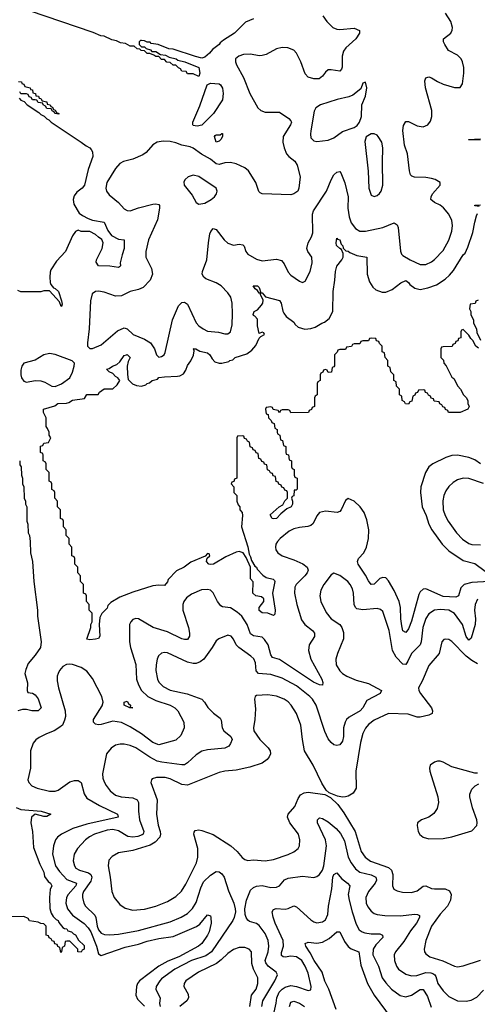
# Model space of a CAD drawing. Header units: inches. Extents: x 1834610 to 2027685, y 642842 to 774116.
# Tile 409 of 632: x 2010202 to 2013388, y 661685 to 668543. Entities that reach past the tile are written whole.
import ezdxf

# ---------------------------------------------------------------- set-up
doc = ezdxf.new("R2010")
doc.units = ezdxf.units.IN
doc.header["$MEASUREMENT"] = 0
doc.layers.add('C0616', color=7, linetype='Continuous')

msp = doc.modelspace()

# ---------------------------------------------------------------- linework, layer by layer
at = {"layer": 'C0616', "color": 5}
for points, elevation in [([(2011830.3, 668549.7), (2011774.1, 668525.9), (2011698.4, 668450), (2011620.2, 668399.8), (2011598, 668382), (2011590.3, 668370), (2011544, 668336), (2011523, 668310), (2011490, 668282.9), (2011470, 668276), (2011426.6, 668286.6), (2011270, 668337.2), (2011241.2, 668341.2), (2011166, 668370), (2011118, 668378), (2011110, 668386), (2011090, 668386), (2011070, 668395.3), (2011050, 668398), (2011042, 668398), (2011034, 668390), (2011034, 668370), (2011050, 668354), (2011070, 668354), (2011082, 668342), (2011112.7, 668332.7), (2011122, 668322), (2011150, 668322), (2011182, 668302), (2011216.9, 668296.9), (2011243.6, 668283.6), (2011291, 668271), (2011302, 668262), (2011350.8, 668250.8), (2011450, 668210.8), (2011456, 668170), (2011450, 668148), (2011410, 668166), (2011370, 668166), (2011362, 668182), (2011330, 668186), (2011322, 668202), (2011307.3, 668207.3), (2011290, 668226), (2011270, 668226), (2011250, 668246), (2011227.3, 668247.3), (2011210, 668266), (2011190, 668266), (2011170, 668286), (2011150, 668286), (2011136.4, 668296.4), (2011107.3, 668307.3), (2011088.4, 668308.4), (2011070, 668326), (2011048.4, 668328.4), (2011038, 668338), (2011020.4, 668340.4), (2010998, 668358), (2010970, 668358), (2010938, 668378), (2010903.1, 668383.1), (2010876.4, 668396.4), (2010843.1, 668403.1), (2010790, 668428), (2010766, 668430), (2010714.6, 668454.6), (2010050, 668679)], 220), ([(2012312.9, 668570), (2012341.5, 668530), (2012382, 668490), (2012410, 668478.4), (2012430, 668476.3), (2012530, 668484), (2012568.2, 668468.2), (2012568.6, 668450), (2012542.9, 668410), (2012473, 668347), (2012456.5, 668323.5), (2012447.9, 668290), (2012447.5, 668212.5), (2012442, 668198), (2012430, 668186), (2012370, 668195.3), (2012350, 668193.5), (2012330, 668178), (2012310, 668149.7), (2012287.3, 668132.7), (2012250, 668131.7), (2012210, 668142.6), (2012190, 668167), (2012158.4, 668250), (2012128.8, 668310), (2012110, 668331.6), (2012068.2, 668348.2), (2012030, 668349.1), (2011990, 668340.2), (2011918.2, 668301.8), (2011890, 668293.1), (2011870, 668292.3), (2011810, 668303.1), (2011759.6, 668300.4), (2011727.3, 668290), (2011705.5, 668270), (2011703.8, 668250), (2011711.9, 668230), (2011761.3, 668141.3), (2011803.5, 668030), (2011859, 667930), (2011881.3, 667910), (2011910, 667899.3), (2012010, 667899.2), (2012075.8, 667855.8), (2012090, 667838), (2012093.2, 667830), (2012088.4, 667810), (2012036.3, 667730), (2012033.5, 667690), (2012043.2, 667650), (2012059.3, 667610), (2012075.2, 667590), (2012117.1, 667557.1), (2012133.6, 667530), (2012155.5, 667450), (2012145.5, 667370), (2012137.5, 667350), (2012111.7, 667330), (2012090, 667324.7), (2011890, 667330.7), (2011876.6, 667336.6), (2011867.2, 667347.2), (2011846.8, 667410), (2011794.6, 667490), (2011770, 667511.9), (2011710, 667540.4), (2011670, 667549.9), (2011630, 667546.4), (2011590, 667535.6), (2011570, 667539.9), (2011530, 667572.7), (2011467.9, 667607.9), (2011410, 667648.1), (2011390, 667657.3), (2011330, 667669), (2011290, 667686.2), (2011250, 667695.2), (2011201.7, 667698.3), (2011159.3, 667690), (2011128.6, 667671.4), (2011082.1, 667617.9), (2011058.9, 667601.1), (2010990, 667571.2), (2010925, 667555), (2010899.2, 667540.8), (2010870, 667506.6), (2010809.1, 667410), (2010802, 667370), (2010806.7, 667350), (2010823.8, 667323.8), (2010890.1, 667270.1), (2010930, 667225.3), (2010950, 667213.8), (2010970, 667211.3), (2011030, 667234), (2011130, 667258.9), (2011150, 667262), (2011170, 667255.8), (2011174.3, 667250), (2011174.9, 667230), (2011161.2, 667150), (2011099.2, 667010), (2011079.7, 666930), (2011080.2, 666890), (2011120.2, 666810), (2011126.4, 666770), (2011109.4, 666730), (2011061.4, 666678.5), (2011030, 666663.8), (2010970, 666649.8), (2010910, 666621), (2010870, 666617.5), (2010790, 666646.2), (2010750, 666652.2), (2010730, 666649.6), (2010706.3, 666633.7), (2010694.9, 666585.1), (2010685, 666390), (2010673.5, 666293.5), (2010674.9, 666270), (2010690, 666253), (2010710, 666253.7), (2010770, 666279.5), (2010883.4, 666376.6), (2010930, 666396.6), (2010951.3, 666391.3), (2010991.9, 666350), (2011070, 666318), (2011111.7, 666291.7), (2011141.3, 666250), (2011153.4, 666210), (2011170, 666193.4), (2011190, 666196.4), (2011207, 666210), (2011213.9, 666226.1), (2011266.4, 666453.6), (2011306.9, 666550), (2011330, 666574.7), (2011350, 666576), (2011370, 666562.4), (2011430, 666432.8), (2011450, 666411.2), (2011479.5, 666390), (2011510, 666374.7), (2011587.1, 666367.1), (2011630, 666356.5), (2011650, 666356.4), (2011669.4, 666370), (2011682, 666418), (2011684.7, 666495.3), (2011681.5, 666570), (2011672.2, 666610), (2011650, 666641.5), (2011604.7, 666690), (2011570, 666709.8), (2011498.8, 666738.8), (2011484.5, 666750), (2011473.3, 666770), (2011475.2, 666790), (2011506, 666870), (2011515.9, 666990), (2011526.9, 667053.1), (2011532.4, 667067.6), (2011550, 667088.7), (2011570, 667082.6), (2011624.6, 667010), (2011650, 666986.3), (2011690, 666973.6), (2011730, 666980.1), (2011756, 666976), (2011765.3, 666965.3), (2011776.1, 666930), (2011790, 666910.3), (2011850, 666874.7), (2011890, 666864.6), (2011990, 666874.5), (2012025.4, 666865.4), (2012043.5, 666843.5), (2012070, 666786), (2012090, 666763.7), (2012150, 666721.3), (2012170, 666713), (2012190, 666722.8), (2012224.7, 666790), (2012239.3, 666850), (2012236, 666890), (2012208.9, 666928.9), (2012201.5, 666950), (2012210.7, 666990), (2012233, 667030), (2012242, 667058), (2012240.3, 667190), (2012248.6, 667211.4), (2012337.7, 667350), (2012370, 667428.5), (2012390, 667463.7), (2012410, 667482), (2012430, 667485.5), (2012437.8, 667477.8), (2012466.6, 667406.6), (2012488.2, 667310), (2012487.7, 667230), (2012496.6, 667170), (2012510, 667128.7), (2012538.8, 667090), (2012570, 667071.3), (2012610.2, 667070.2), (2012730, 667095.4), (2012810, 667128.9), (2012830, 667114.9), (2012836, 667096), (2012852.1, 666932.1), (2012861.1, 666910), (2012870, 666900.3), (2012920.3, 666870), (2012990, 666837.2), (2013030, 666839.2), (2013070, 666858), (2013090, 666873.8), (2013150, 666936.5), (2013190, 667008.4), (2013211.6, 667071.6), (2013215, 667110), (2013210, 667145.2), (2013189.8, 667190), (2013152.8, 667232.8), (2013130, 667250.9), (2013089.4, 667270), (2013065.1, 667290), (2013066.3, 667310), (2013076.9, 667330), (2013129.2, 667390), (2013129, 667410), (2013094, 667430), (2013070, 667436.4), (2013030, 667443.5), (2012950, 667446.3), (2012933.1, 667453.1), (2012923.6, 667463.6), (2012915.8, 667490), (2012902.7, 667610), (2012881.5, 667670), (2012868.8, 667771.2), (2012874.6, 667805.4), (2012890, 667833.4), (2012910, 667835.3), (2012970, 667804.1), (2013010, 667796.9), (2013044.5, 667810), (2013063, 667837), (2013070.7, 667869.3), (2013070.5, 667910), (2013026.8, 668070), (2013022.7, 668117.3), (2013030, 668139.3), (2013050, 668145.3), (2013070, 668138.6), (2013110, 668113), (2013150, 668094.7), (2013230, 668070.3), (2013267.7, 668072.3), (2013284.4, 668095.6), (2013295, 668170), (2013293.8, 668210), (2013284.7, 668250), (2013274.7, 668270), (2013250, 668296), (2013188.5, 668330), (2013160.9, 668370), (2013152.4, 668390), (2013153.3, 668410), (2013203.1, 668450), (2013212.8, 668470), (2013214.6, 668490), (2013203.5, 668530), (2013166, 668590)], 240), ([(2010194, 668114), (2010214, 668110), (2010218, 668098), (2010230, 668094), (2010238, 668078), (2010274, 668070), (2010278, 668058), (2010290, 668054), (2010294, 668034), (2010312, 668030), (2010314, 668014), (2010334, 668010), (2010338, 667998), (2010350, 667994), (2010358, 667978), (2010390, 667972), (2010394, 667954), (2010414, 667950), (2010418, 667938), (2010430, 667934), (2010438, 667918), (2010450, 667914), (2010458, 667898), (2010474, 667890), (2010474, 667886), (2010446, 667890), (2010442, 667902), (2010430, 667906), (2010422, 667922), (2010390, 667926), (2010382, 667942), (2010366, 667950), (2010362, 667962), (2010330, 667966), (2010322, 667982), (2010310, 667986), (2010290, 667986), (2010282, 668002), (2010267.3, 668007.3), (2010262, 668022), (2010250, 668026), (2010210, 668026), (2010202, 668042)], 220), ([(2010198, 667998), (2010210, 667982), (2010232.7, 667972.7), (2010254, 667950), (2010336, 667896), (2010350, 667882), (2010371.3, 667871.3), (2010390, 667852), (2010405.4, 667845.4), (2010422, 667830), (2010630.8, 667690.8), (2010664, 667664), (2010690.8, 667650.8), (2010699.8, 667639.8), (2010710, 667622), (2010710.3, 667590), (2010679.5, 667500.5), (2010652, 667390), (2010636.3, 667370), (2010598.7, 667341.3), (2010582.3, 667317.7), (2010575.3, 667290), (2010578.3, 667258.3), (2010617, 667197), (2010639.5, 667179.5), (2010678, 667158), (2010707.9, 667147.9), (2010790, 667132.7), (2010815.3, 667075.3), (2010840.9, 667040.9), (2010890, 667015.5), (2010930.4, 667010.4), (2010930.3, 666950), (2010915.3, 666904.7), (2010902, 666850), (2010902.8, 666830), (2010897.5, 666822.5), (2010890, 666817.2), (2010830, 666826), (2010750, 666829.6), (2010734.6, 666854.6), (2010737.2, 666870), (2010777.2, 666950), (2010782, 666990), (2010773.6, 667013.6), (2010750, 667028), (2010730, 667048), (2010690, 667068), (2010630, 667068), (2010610, 667078), (2010590, 667068), (2010570, 667038), (2010520.5, 666930), (2010458.6, 666861.4), (2010419.2, 666800.8), (2010414.3, 666785.7), (2010411.2, 666750), (2010414, 666714), (2010419.3, 666699.3), (2010436.7, 666676.7), (2010450, 666672.2), (2010471.7, 666650), (2010494, 666586), (2010496.9, 666563.1), (2010494, 666546), (2010490, 666546), (2010479, 666579), (2010410, 666655.3), (2010370, 666655.3), (2010350, 666648), (2010210, 666648), (2010190, 666658)], 220), ([(2013410, 667706), (2013330, 667706), (2013326, 667710), (2013410, 667714)], 220), ([(2013402, 667242), (2013370, 667246), (2013370, 667250.8), (2013410, 667254)], 220), ([(2011429, 666251), (2011455.6, 666235.6), (2011510, 666222), (2011526.8, 666210), (2011541.7, 666181.7), (2011560.7, 666160.7), (2011590, 666152), (2011610, 666151.7), (2011658, 666162), (2011666, 666170), (2011685.1, 666174.9), (2011702.7, 666190), (2011783.3, 666216.7), (2011817.4, 666242.6), (2011845.9, 666274.1), (2011870, 666324.7), (2011882, 666338), (2011906, 666350), (2011902, 666362), (2011890, 666366), (2011870, 666358), (2011858, 666410), (2011858, 666458), (2011839, 666479), (2011830, 666482), (2011826.6, 666490), (2011835.3, 666510), (2011856.5, 666523.5), (2011885.6, 666554.4), (2011895.3, 666570), (2011898, 666590), (2011878, 666630), (2011878, 666638), (2011870, 666638), (2011858, 666658), (2011842, 666670), (2011828, 666690), (2011858, 666690), (2011870, 666678), (2011882, 666642), (2011890, 666642), (2011914, 666614), (2012010, 666587.3), (2012023, 666570), (2012033.3, 666513.3), (2012039.9, 666499.9), (2012057.3, 666477.3), (2012110, 666436.3), (2012119.8, 666419.8), (2012141.3, 666401.3), (2012187.5, 666387.5), (2012230, 666393.1), (2012258.6, 666401.4), (2012306.6, 666430), (2012324.2, 666435.8), (2012357.1, 666462.9), (2012381.6, 666510), (2012383.5, 666650), (2012397, 666730), (2012399.6, 666790), (2012410, 666826), (2012445.2, 666870), (2012453.2, 666890), (2012454.6, 666914.6), (2012443.1, 666943.1), (2012430, 666949), (2012406.6, 666970), (2012404.5, 666990), (2012410, 667022), (2012414.8, 667014.8), (2012430, 667010.7), (2012439.8, 666979.8), (2012450.7, 666969.3), (2012453, 666953), (2012472.8, 666932.8), (2012489.4, 666930.6), (2012501.2, 666921.2), (2012550, 666901.6), (2012618, 666890), (2012621.6, 666770), (2012637, 666717), (2012661.3, 666681.3), (2012682, 666662), (2012725.5, 666645.5), (2012750, 666644.9), (2012796.3, 666663.7), (2012856, 666710), (2012890, 666727.3), (2012910, 666712.4), (2012918.7, 666698.7), (2012953.3, 666673.3), (2012990, 666664.9), (2013044.2, 666675.8), (2013103.8, 666696.2), (2013164.4, 666735.6), (2013195.1, 666764.9), (2013222.7, 666797.3), (2013290, 666906.8), (2013302.4, 666917.6), (2013321.4, 666958.6), (2013357.7, 667062.3), (2013370, 667134), (2013383.1, 667176.9), (2013390, 667194)], 220), ([(2013394, 666590), (2013378, 666582), (2013372.7, 666567.3), (2013338, 666562), (2013334, 666530), (2013342, 666510), (2013342, 666490), (2013362, 666450), (2013362, 666430), (2013382, 666390), (2013385.4, 666365.4), (2013411.2, 666311.1)], 220), ([(2013395.3, 666255.3), (2013378, 666270), (2013358, 666310), (2013343.1, 666323.1), (2013330, 666346), (2013290, 666386), (2013278, 666382), (2013274, 666370), (2013272.7, 666327.3), (2013258, 666322), (2013252.7, 666307.3), (2013238, 666302), (2013232.7, 666287.3), (2013218, 666282), (2013212.7, 666267.3), (2013150, 666266), (2013138, 666262), (2013134, 666250), (2013134, 666190), (2013152.7, 666172.7), (2013154, 666150), (2013171.6, 666131.6), (2013210, 666054), (2013223.6, 666043.6), (2013252, 665990), (2013271, 665971), (2013292, 665930), (2013310.9, 665910.9), (2013322, 665890), (2013322, 665870), (2013330.4, 665850.4), (2013322, 665830), (2013268, 665808), (2013187.3, 665807.3), (2013182, 665822), (2013167.3, 665827.3), (2013162, 665842), (2013147.3, 665847.3), (2013142, 665862), (2013127.3, 665867.3), (2013122, 665882), (2013087.3, 665887.3), (2013082, 665902), (2013067.3, 665907.3), (2013062, 665922), (2013047.3, 665927.3), (2013042, 665942), (2013027.3, 665947.3), (2013022, 665962), (2013010, 665966), (2012978, 665962), (2012972.7, 665947.3), (2012958, 665942), (2012952.7, 665927.3), (2012938, 665922), (2012932.7, 665887.3), (2012918, 665882), (2012910, 665866), (2012887.3, 665867.3), (2012882, 665882), (2012866, 665890), (2012862, 665922), (2012846, 665930), (2012846, 665970), (2012826, 665990), (2012822, 666022), (2012806, 666030), (2012806, 666070), (2012786, 666090), (2012782, 666122), (2012766, 666130), (2012766, 666170), (2012746, 666190), (2012742, 666222), (2012726, 666230), (2012726, 666270), (2012707.3, 666287.3), (2012702, 666302), (2012687.3, 666307.3), (2012682, 666322), (2012650, 666326), (2012638, 666322), (2012630, 666306), (2012590, 666306), (2012578, 666302), (2012570, 666286), (2012530, 666286), (2012518, 666282), (2012512.7, 666267.3), (2012478, 666262), (2012470, 666246), (2012430, 666246), (2012418, 666242), (2012412.7, 666227.3), (2012394, 666210), (2012392.7, 666132.7), (2012390, 666126), (2012378, 666122), (2012372.7, 666087.3), (2012350, 666086), (2012342, 666102), (2012330, 666106), (2012318, 666102), (2012312.7, 666087.3), (2012298, 666082), (2012294, 666070), (2012294, 666030), (2012278, 666022), (2012274, 666010), (2012274, 665930), (2012258, 665922), (2012254, 665910), (2012254, 665850), (2012238, 665842), (2012232.7, 665827.3), (2012218, 665822), (2012212.7, 665807.3), (2012090, 665806), (2012082, 665822), (2012070, 665826), (2012030, 665826), (2012018, 665822), (2012010, 665806), (2012002, 665822), (2011967.3, 665827.3), (2011962, 665842), (2011950, 665846), (2011918, 665842), (2011914, 665830), (2011918, 665798), (2011932.7, 665792.7), (2011934, 665770), (2011952.7, 665752.7), (2011958, 665738), (2011974, 665730), (2011978, 665698), (2011994, 665690), (2011994, 665670), (2011998, 665658), (2012014, 665650), (2012018, 665618), (2012032.7, 665612.7), (2012038, 665578), (2012054, 665570), (2012054, 665530), (2012058, 665518), (2012072.7, 665512.7), (2012078, 665478), (2012094, 665470), (2012094, 665430), (2012098, 665418), (2012114, 665410), (2012114, 665370), (2012118, 665358), (2012134, 665350), (2012132.7, 665272.7), (2012126, 665266), (2012114, 665266), (2012110, 665226), (2012098, 665222), (2012094, 665210), (2012102, 665190), (2012102, 665170), (2012092, 665150), (2012062.8, 665137.2), (2012019.1, 665100.9), (2011990, 665069.7), (2011970, 665066.6), (2011959, 665070), (2011946.3, 665093.7), (2012008.8, 665151.1), (2012034.6, 665165.4), (2012047.3, 665192.7), (2012066, 665210), (2012066, 665250), (2012062, 665262), (2012047.3, 665267.3), (2012042, 665282), (2012027.3, 665287.3), (2012022, 665302), (2012007.3, 665307.3), (2012002, 665322), (2011987.3, 665327.3), (2011982, 665362), (2011967.3, 665367.3), (2011962, 665382), (2011947.3, 665387.3), (2011942, 665402), (2011927.3, 665407.3), (2011922, 665442), (2011907.3, 665447.3), (2011902, 665462), (2011887.3, 665467.3), (2011882, 665482), (2011867.3, 665487.3), (2011862, 665522), (2011847.3, 665527.3), (2011842, 665542), (2011827.3, 665547.3), (2011822, 665562), (2011807.3, 665567.3), (2011802, 665602), (2011787.3, 665607.3), (2011782, 665622), (2011767.3, 665627.3), (2011762, 665642), (2011750, 665646), (2011718, 665642), (2011714, 665630), (2011714, 665350), (2011698, 665342), (2011692.7, 665327.3), (2011678, 665322), (2011674, 665310), (2011694, 665290), (2011694, 665250), (2011714, 665230), (2011714, 665190), (2011723.6, 665163.6), (2011734, 665150), (2011734, 665130), (2011751.6, 665111.6), (2011754, 665090), (2011746, 665010), (2011790, 664871.3), (2011799.8, 664819.8), (2011810, 664802), (2011816.3, 664776.3), (2011838, 664738), (2011850, 664730.7), (2011855.3, 664715.3), (2011894.7, 664674.7), (2011917.1, 664657.1), (2011967.1, 664647.1), (2011977.1, 664637.1), (2011979.1, 664630), (2011962, 664550), (2011980.5, 664430), (2011977.5, 664402.5), (2011970, 664394), (2011929.6, 664409.6), (2011890, 664413.2), (2011870, 664429.3), (2011869.7, 664450.3), (2011902, 664490), (2011902, 664510), (2011884.7, 664524.7), (2011846, 664530), (2011826, 664550), (2011827.3, 664627.3), (2011808.8, 664648.9), (2011809, 664730), (2011778, 664798), (2011758, 664830), (2011730, 664839), (2011710, 664834), (2011638, 664802), (2011551, 664750), (2011530, 664747.8), (2011518, 664750), (2011502, 664770), (2011507.3, 664792.7), (2011526, 664810), (2011522, 664822), (2011510, 664826), (2011492.7, 664807.3), (2011394.4, 664765.6), (2011346, 664730), (2011294.6, 664705.4), (2011235.5, 664644.5), (2011230, 664629), (2011210, 664602), (2011170, 664605.2), (2011130, 664599.3), (2010990, 664557), (2010899.2, 664520.8), (2010835.6, 664484.4), (2010816.7, 664463.3), (2010810, 664445.2), (2010772.8, 664407.2), (2010759.8, 664380.2), (2010755.5, 664330), (2010760.7, 664250), (2010750, 664234), (2010730, 664229.5), (2010690, 664224), (2010668.4, 664228.4), (2010698, 664310), (2010698, 664330), (2010706, 664350), (2010706, 664410), (2010686, 664430), (2010686, 664470), (2010666, 664490), (2010666, 664530), (2010662, 664542), (2010646, 664550), (2010646, 664610), (2010626, 664630), (2010626, 664670), (2010606, 664690), (2010606, 664730), (2010586, 664750), (2010586, 664790), (2010582, 664802), (2010566, 664810), (2010566, 664870), (2010546, 664890), (2010546, 664930), (2010526, 664950), (2010526, 664990), (2010506, 665010), (2010506, 665050), (2010502, 665062), (2010486, 665070), (2010486, 665130), (2010466, 665150), (2010466, 665190), (2010446, 665210), (2010446, 665250), (2010442, 665262), (2010426, 665270), (2010426, 665310), (2010422, 665322), (2010406, 665330), (2010406, 665390), (2010386, 665410), (2010386, 665450), (2010382, 665462), (2010366, 665470), (2010366, 665510), (2010362, 665522), (2010346, 665530), (2010347.3, 665572.7), (2010362, 665578), (2010370, 665594), (2010402, 665598), (2010418, 665630), (2010406, 665650), (2010406, 665670), (2010396.4, 665696.4), (2010386, 665710), (2010386, 665770), (2010368.4, 665808.4), (2010368, 665830), (2010446, 665854), (2010468, 665870), (2010527.8, 665872.2), (2010543.7, 665876.3), (2010570, 665892.4), (2010654, 665906), (2010670, 665932), (2010747.3, 665932.7), (2010758, 665950), (2010790, 665971.3), (2010850, 665972), (2010880.4, 665999.6), (2010898, 666030), (2010886, 666050), (2010870, 666058), (2010850, 666078), (2010826, 666090), (2010806, 666110), (2010826, 666114), (2010848.7, 666130), (2010878, 666142), (2010900.2, 666159.8), (2010930, 666204.7), (2010946, 666210), (2010949.6, 666210.4), (2010970.4, 666190), (2010956.8, 666163.2), (2010950.4, 666129.6), (2010952, 666072), (2010958, 666038), (2010987.1, 666007.1), (2011015.2, 665995.2), (2011050, 665990.6), (2011080.2, 665999.8), (2011089, 666010), (2011105.8, 666014.2), (2011124, 666030), (2011161.5, 666038.5), (2011170.3, 666050.3), (2011210, 666057), (2011300.1, 666059.9), (2011316.9, 666063.1), (2011343.3, 666076.7), (2011358, 666102), (2011370, 666136), (2011392.7, 666167.3), (2011412.9, 666207.1), (2011416.4, 666236.4), (2011411, 666251)], 220), ([(2011410, 666254), (2011411, 666251)], 220), ([(2011411, 666251), (2011429, 666251)], 220), ([(2013410, 665449.3), (2013370, 665477.6), (2013330, 665493.2), (2013250, 665511.3), (2013210, 665508.2), (2013170, 665494), (2013079.5, 665450), (2013050.8, 665429.2), (2013026.5, 665390), (2012995, 665290), (2012991.6, 665250), (2013003.2, 665150), (2013031.8, 665090), (2013050.7, 665030), (2013072.1, 664990), (2013142.7, 664890), (2013190, 664843.9), (2013290, 664776.4), (2013370, 664756), (2013441.6, 664701.6)], 240), ([(2010202, 665470), (2010203.6, 665443.6), (2010212, 665430), (2010214, 665370), (2010222, 665350), (2010222, 665310), (2010231.3, 665290), (2010232, 665210), (2010242, 665190), (2010242, 665170), (2010251.3, 665150), (2010251.3, 665050), (2010258, 665030), (2010262, 664970), (2010270.9, 664950.9), (2010276, 664910), (2010278, 664830), (2010291, 664770), (2010301, 664630), (2010326, 664430), (2010326, 664390), (2010350.7, 664210), (2010346.8, 664170), (2010310, 664117.2), (2010261, 664059), (2010243.6, 664016.4), (2010238, 663990), (2010256, 663924), (2010254, 663870), (2010258, 663858), (2010290, 663852), (2010310, 663842), (2010330, 663814), (2010350.4, 663750), (2010330, 663729.7), (2010286, 663730), (2010250, 663739), (2010222, 663738), (2010189.4, 663729.4)], 220), ([(2013430, 665313), (2013330, 665348.1), (2013290, 665349.8), (2013250, 665339.3), (2013219.2, 665320.8), (2013190, 665292.8), (2013170, 665261.6), (2013155.2, 665230), (2013147.2, 665192.8), (2013150.2, 665130), (2013163.2, 665090), (2013184.6, 665050), (2013242.3, 664970), (2013284.9, 664924.9), (2013330, 664895.2), (2013350, 664888.6), (2013410, 664886.1)], 260), ([(2013471.3, 664630), (2013350, 664623.7), (2013296.9, 664610), (2013272.7, 664587.3), (2013257.5, 664530), (2013238.8, 664521.2), (2013150, 664525.1), (2013030, 664578.2), (2013010, 664577.2), (2012990, 664558.3), (2012981.2, 664538.8), (2012930, 664354.3), (2012910, 664301.1), (2012890, 664275.4), (2012870, 664286), (2012861.7, 664321.7), (2012855.6, 664370), (2012853.9, 664450), (2012844, 664490), (2012810, 664566.6), (2012770, 664635.1), (2012750, 664656), (2012730, 664659.2), (2012710, 664650.9), (2012670, 664612.1), (2012650, 664608.6), (2012630, 664634), (2012610, 664675.3), (2012559, 664750), (2012554.4, 664770), (2012561.8, 664790), (2012598.8, 664830), (2012617.4, 664870), (2012630.5, 664930), (2012631.9, 664990), (2012619.1, 665059.1), (2012600.7, 665110), (2012572.9, 665150), (2012530, 665189.7), (2012490, 665207.8), (2012478.6, 665201.4), (2012470, 665194.5), (2012441, 665130), (2012430, 665117.4), (2012412.7, 665110), (2012330, 665119.9), (2012290.4, 665110), (2012271.4, 665088.6), (2012245.7, 665034.3), (2012230, 665019.8), (2012207.4, 665012.6), (2012150, 665007.3), (2012110, 664998.1), (2012079.2, 664980.8), (2012014.9, 664930), (2011995.8, 664910), (2011986, 664890), (2011982.9, 664870), (2011986, 664850), (2011998.3, 664830), (2012028.4, 664810), (2012110, 664781.1), (2012172.7, 664752.7), (2012202.4, 664730), (2012210.2, 664710), (2012203.5, 664690), (2012187.5, 664670), (2012125.8, 664610), (2012116.8, 664590), (2012115.5, 664550), (2012131.6, 664470), (2012163.7, 664363.6), (2012187.9, 664330), (2012241.2, 664290), (2012253.8, 664270), (2012253.5, 664246.5), (2012217.1, 664190), (2012213.7, 664150), (2012230.1, 664090), (2012305.5, 663950), (2012313.6, 663926.4), (2012311.1, 663908.9), (2012290, 663910.8), (2012246.6, 663930), (2012010, 664086.8), (2011962, 664102), (2011950, 664118.7), (2011932.8, 664190), (2011907.2, 664227.2), (2011890, 664243.4), (2011830, 664251.9), (2011810, 664265.8), (2011785.4, 664330), (2011749.1, 664389.1), (2011717.1, 664417.1), (2011670, 664446.4), (2011613.8, 664453.7), (2011601.2, 664461.2), (2011578, 664490), (2011550, 664551.5), (2011530.6, 664570.6), (2011510, 664575.5), (2011466.6, 664573.4), (2011397.5, 664542.5), (2011363.3, 664516.7), (2011344.7, 664490), (2011338.5, 664470), (2011338.3, 664430), (2011376.8, 664310), (2011383.5, 664270), (2011383.2, 664250), (2011370, 664227.1), (2011350, 664225.8), (2011330, 664231.6), (2011230, 664280.8), (2011130.4, 664310.4), (2011030, 664369.7), (2011010, 664373.3), (2010990, 664366), (2010975.3, 664350), (2010966.9, 664330), (2010965.6, 664210), (2010973.8, 664170), (2011011.7, 664051.7), (2011015.9, 663950), (2011028.9, 663910), (2011051, 663870), (2011095.2, 663830), (2011150, 663801.9), (2011250, 663768.3), (2011282.9, 663750), (2011303.8, 663730), (2011344.4, 663650), (2011347.9, 663612.1), (2011322.9, 663557.1), (2011290, 663525.6), (2011170, 663493.5), (2011130, 663509), (2011049.8, 663570), (2010970, 663618.8), (2010910, 663647.8), (2010850, 663657.1), (2010770, 663634.9), (2010750, 663632.7), (2010730, 663637.8), (2010716.4, 663650), (2010716.8, 663670), (2010775.2, 663764.8), (2010783, 663790), (2010774.5, 663830), (2010710, 663953.7), (2010670, 664005.5), (2010630, 664032.1), (2010570, 664051.7), (2010550, 664054.1), (2010528.2, 664051.8), (2010502.1, 664037.9), (2010479.1, 664010), (2010469.2, 663990), (2010463.2, 663970), (2010462, 663938), (2010471.8, 663890), (2010518.4, 663730), (2010519.8, 663690), (2010515, 663665), (2010500.2, 663630), (2010475.6, 663610), (2010441.3, 663590), (2010388.2, 663570), (2010336.7, 663543.3), (2010313.5, 663526.5), (2010295.5, 663504.5), (2010278.2, 663450), (2010276.3, 663330), (2010258.5, 663250), (2010264.6, 663230), (2010286.4, 663206.4), (2010324, 663190), (2010410, 663171.1), (2010450, 663169.3), (2010470, 663175.8), (2010550, 663234.6), (2010583.7, 663243.7), (2010610, 663243.5), (2010630.2, 663230), (2010650.7, 663150.7), (2010670, 663122.2), (2010757.8, 663070), (2010882, 663010), (2010888.4, 662990), (2010670, 662941), (2010572.4, 662910), (2010491.9, 662870), (2010466.3, 662850), (2010450.9, 662830), (2010436.4, 662790), (2010431.3, 662730), (2010451.6, 662650), (2010478.3, 662610), (2010530, 662553.7), (2010598, 662530), (2010593, 662510), (2010538.8, 662450), (2010527.6, 662430), (2010523.6, 662390), (2010535, 662350), (2010570, 662305.4), (2010650, 662248.6), (2010678.9, 662218.9), (2010696.1, 662190), (2010737.6, 662090), (2010750, 662038), (2010770, 662024.8), (2010936.5, 662083.4), (2011030, 662105.3), (2011090, 662124.4), (2011170, 662144.9), (2011270, 662157.1), (2011433.7, 662226.3), (2011455.9, 662244.1), (2011510, 662308.7), (2011530, 662300.5), (2011533.8, 662290), (2011535.9, 662250), (2011520.6, 662190), (2011510, 662166.5), (2011470, 662108.4), (2011446.2, 662090), (2011310, 662016.6), (2011233.7, 661986.3), (2011170, 661950.7), (2011036.8, 661850), (2011022.6, 661830), (2011015.7, 661810), (2011010.9, 661750), (2011021, 661721), (2011070, 661673.2)], 240), ([(2013390, 664506.2), (2013372.2, 664470), (2013369.6, 664430.4), (2013375.7, 664370), (2013373.6, 664330), (2013344.5, 664235.5), (2013330, 664221.3), (2013310, 664246.2), (2013284.7, 664330), (2013230, 664407.9), (2013189.2, 664430), (2013130, 664435.7), (2013090, 664429.8), (2013050, 664405.3), (2013030, 664372.8), (2013009.6, 664310), (2012996.4, 664210), (2012990.1, 664189.9), (2012930, 664129.8), (2012905.4, 664074.6), (2012890, 664052), (2012870, 664055.2), (2012823.1, 664103.2), (2012797.9, 664150), (2012773.4, 664290), (2012730, 664421.6), (2012715, 664435), (2012690, 664441.6), (2012590, 664433.2), (2012550, 664439.2), (2012539.2, 664450), (2012531.5, 664470), (2012526.9, 664550), (2012519.2, 664579.2), (2012503.8, 664610), (2012487.1, 664630), (2012430, 664672.4), (2012390, 664687.6), (2012370, 664676.2), (2012319.1, 664610), (2012298.6, 664570), (2012291.3, 664530), (2012298.6, 664490), (2012334.7, 664414.7), (2012370.9, 664370.9), (2012431.7, 664330), (2012445.8, 664310), (2012455.9, 664275.9), (2012456.5, 664230), (2012414, 664130), (2012402, 664090), (2012404.4, 664050), (2012430, 664008.8), (2012450, 663988.9), (2012479.3, 663970), (2012543.8, 663943.8), (2012630, 663920.9), (2012721.3, 663870), (2012712.2, 663850), (2012618.7, 663801.3), (2012591, 663750), (2012572.8, 663730), (2012494.7, 663685.3), (2012478.2, 663670), (2012467.8, 663650), (2012456.8, 663610), (2012455.6, 663550), (2012450, 663517.2), (2012430, 663491.8), (2012410, 663487.8), (2012390, 663493.3), (2012370, 663507.8), (2012350, 663535.6), (2012326.2, 663586.2), (2012265.8, 663770), (2012241.5, 663810), (2012222.6, 663830), (2012130, 663902.5), (2012030, 663957.4), (2011950, 663983.4), (2011865.4, 663990), (2011849, 664009), (2011844.4, 664064.4), (2011831.6, 664091.6), (2011811, 664111), (2011727.2, 664170), (2011709.7, 664190), (2011690, 664229.4), (2011673.6, 664250), (2011650, 664256.9), (2011588.9, 664231.1), (2011570, 664217), (2011542.4, 664170), (2011482.9, 664090), (2011458, 664070), (2011430, 664059.4), (2011410, 664058.3), (2011371.4, 664068.6), (2011230, 664134.4), (2011210, 664135.8), (2011190, 664130.9), (2011168, 664112), (2011158.8, 664090), (2011151.8, 664050), (2011150.9, 664010), (2011160.9, 663950), (2011170.2, 663930), (2011199.8, 663899.8), (2011250, 663873.8), (2011367.8, 663847.8), (2011470.1, 663810.1), (2011489.1, 663790), (2011512.4, 663752.4), (2011552.4, 663712.4), (2011598.5, 663678.5), (2011605.5, 663665.5), (2011611.6, 663610), (2011624, 663590), (2011672.4, 663550), (2011680.3, 663530), (2011670, 663500.9), (2011656.9, 663483.1), (2011630.8, 663469.2), (2011510, 663457.3), (2011470, 663447.7), (2011430, 663424), (2011370, 663366.2), (2011350, 663354.5), (2011330, 663352.5), (2011191.3, 663371.3), (2011159.6, 663379.6), (2011107.6, 663407.6), (2011010, 663472.3), (2010970, 663488.2), (2010930, 663496.5), (2010902.2, 663497.8), (2010870, 663489.7), (2010839.3, 663470), (2010806.7, 663430), (2010778.2, 663290), (2010781.2, 663261.2), (2010790, 663234.9), (2010803.6, 663210), (2010832.9, 663172.9), (2010870, 663142.5), (2010909.6, 663129.6), (2010990, 663122.7), (2011020.2, 663110), (2011030.1, 663090), (2011028.2, 663030), (2011035.4, 662970), (2011066.8, 662890), (2011060.6, 662870), (2011054.4, 662865.6), (2011025.6, 662854.4), (2010990, 662848.7), (2010955.2, 662855.2), (2010890, 662892.8), (2010850, 662901.9), (2010810, 662897.6), (2010722.4, 662870), (2010687.1, 662852.9), (2010660.8, 662830), (2010605.5, 662770), (2010581.8, 662730), (2010574.3, 662685.7), (2010582.9, 662650), (2010593.4, 662633.4), (2010618.6, 662618.6), (2010681.7, 662601.7), (2010696.4, 662590), (2010704.3, 662570), (2010697.9, 662542.1), (2010646, 662470), (2010638.8, 662450), (2010638.7, 662430), (2010648.6, 662390), (2010659.3, 662370), (2010725.4, 662305.4), (2010732.5, 662290), (2010741.3, 662230), (2010750, 662205), (2010770, 662181.8), (2010791.8, 662171.8), (2010830, 662168.6), (2010890, 662174.6), (2011030, 662200.1), (2011250, 662261), (2011326.5, 662293.5), (2011370, 662318.7), (2011406.2, 662353.8), (2011430, 662394.3), (2011462.8, 662497.2), (2011482.2, 662537.8), (2011530, 662586), (2011570, 662610.2), (2011590, 662607.8), (2011610, 662594), (2011626, 662570), (2011654.7, 662474.7), (2011691.9, 662390), (2011702.8, 662350), (2011703.6, 662330), (2011695.5, 662290), (2011686.7, 662270), (2011537.9, 662050), (2011497.7, 662022.3), (2011398.2, 661990), (2011282.2, 661930), (2011190, 661861.7), (2011177.4, 661850), (2011151, 661810), (2011149.6, 661789.6), (2011179.6, 661730), (2011174.4, 661690), (2011179.7, 661670)], 260), ([(2013390, 664057.6), (2013350, 664079.6), (2013310.8, 664110.8), (2013210, 664212.6), (2013190, 664226.6), (2013170, 664229.7), (2013154.7, 664225.3), (2013141.1, 664210), (2013121.5, 664130), (2013050, 664045.1), (2013003.5, 663936.5), (2012978, 663890), (2012980.9, 663870), (2012992.6, 663850), (2013070.2, 663750), (2013076.9, 663730), (2013073.7, 663710), (2013050, 663698.7), (2012990, 663685.3), (2012970, 663685.6), (2012906.1, 663706.1), (2012770, 663711.3), (2012670, 663664.9), (2012630, 663634.4), (2012610, 663608.5), (2012590, 663571.3), (2012574.5, 663510), (2012542.6, 663310), (2012544.4, 663190), (2012524.4, 663155.6), (2012490, 663134.3), (2012470, 663129.7), (2012448.6, 663128.6), (2012414.6, 663134.6), (2012357.6, 663157.6), (2012335.8, 663175.8), (2012304.6, 663224.6), (2012244.8, 663350), (2012185.3, 663450), (2012170.6, 663530.6), (2012159.8, 663630), (2012129.9, 663709.9), (2012090.9, 663770), (2012070, 663792), (2012043, 663810), (2011990, 663832.4), (2011930, 663840.9), (2011850, 663835.6), (2011842, 663830), (2011836.4, 663810), (2011842.8, 663742.8), (2011839.1, 663670), (2011829, 663610), (2011831.5, 663590), (2011873.6, 663530), (2011932, 663472), (2011945.8, 663450), (2011947.1, 663430), (2011939.2, 663410), (2011924.4, 663390), (2011890, 663364.4), (2011803.2, 663336.8), (2011710, 663317), (2011630, 663309), (2011590, 663300.3), (2011370, 663212.2), (2011330, 663217.3), (2011250, 663255.7), (2011215.5, 663264.5), (2011154, 663266), (2011124.9, 663255.1), (2011119.1, 663250), (2011115.8, 663230), (2011159.3, 663110), (2011153.8, 663010), (2011165.9, 662934.1), (2011179.6, 662890), (2011182, 662870), (2011176.8, 662850), (2011145.6, 662814.4), (2011110, 662793.2), (2010990, 662757.8), (2010890, 662739.8), (2010845.4, 662714.6), (2010823.1, 662690), (2010818.5, 662650), (2010833, 662570), (2010842.3, 662470), (2010860.3, 662430), (2010900, 662380), (2010936.1, 662356), (2010990, 662341.3), (2011070, 662347.8), (2011150, 662368.6), (2011230, 662400.7), (2011290, 662435.8), (2011327.6, 662472.4), (2011358, 662522), (2011432.5, 662670), (2011443.2, 662710), (2011441.9, 662770), (2011415.1, 662870), (2011416.6, 662883.4), (2011424.4, 662895.6), (2011450, 662900.9), (2011470, 662896.9), (2011550, 662867.2), (2011671.5, 662790), (2011716.1, 662750), (2011750, 662708.7), (2011770, 662693.4), (2011790, 662687.8), (2011830, 662692.2), (2011910, 662684.7), (2011970, 662692.9), (2012071.9, 662728.1), (2012110, 662746.5), (2012139.7, 662770), (2012151.2, 662790), (2012153.5, 662830), (2012142.2, 662870), (2012082.2, 662950), (2012065.8, 662990), (2012072.1, 663010), (2012117.4, 663062.6), (2012141, 663119), (2012156.5, 663143.5), (2012181.6, 663158.4), (2012210, 663163.2), (2012327, 663147), (2012364.9, 663124.9), (2012418.1, 663078.1), (2012459.3, 663019.3), (2012536.8, 662890), (2012580.4, 662750), (2012607.2, 662710), (2012643.3, 662683.3), (2012770, 662638.2), (2012790, 662620.6), (2012799.9, 662590), (2012797.2, 662510), (2012807.1, 662487.1), (2012830, 662474.7), (2012867, 662467), (2012930, 662464.5), (2012970, 662475.5), (2013010, 662508), (2013030, 662511.3), (2013070, 662492.4), (2013090, 662488.8), (2013164.7, 662490), (2013194.7, 662474.7), (2013205.8, 662450), (2013202.3, 662410), (2013179.4, 662370), (2013130, 662313.7), (2013069.6, 662230), (2013029.4, 662130), (2013017.2, 662070), (2013020.8, 662050), (2013030, 662035.8), (2013056.4, 662016.4), (2013148.3, 661988.3), (2013230, 661950.3), (2013250, 661947.4), (2013290, 661953.1), (2013410, 661992.4)], 280), ([(2013390, 663296.3), (2013370, 663294.3), (2013210, 663339.7), (2013150, 663372.6), (2013130, 663378.5), (2013110, 663378.5), (2013090, 663372.4), (2013060.4, 663350), (2013054.6, 663330), (2013056.5, 663310), (2013114, 663130), (2013117.6, 663090), (2013107.9, 663050), (2013085.4, 663014.6), (2013051.1, 662988.9), (2012998.8, 662970), (2012970.6, 662950), (2012968.6, 662930), (2012977, 662890), (2012988, 662868.1), (2013010, 662848.9), (2013050, 662838.6), (2013150, 662839.7), (2013210, 662851.5), (2013350, 662893), (2013384.5, 662930), (2013387.3, 662950), (2013385.6, 662970), (2013354.3, 663054.3), (2013336.4, 663130), (2013336.4, 663150), (2013350, 663183), (2013372.5, 663207.5), (2013399.7, 663220.3)], 320), ([(2010177, 663057), (2010210, 663041.6), (2010352, 663030), (2010418, 663010), (2010390, 662994), (2010370, 662994), (2010310, 663009), (2010284.7, 662990), (2010278.8, 662950), (2010290.4, 662890), (2010297.6, 662777.6), (2010341.4, 662661.4), (2010370, 662604.7), (2010375.6, 662575.6), (2010400.7, 662540.7), (2010417.3, 662530), (2010426, 662510), (2010415.2, 662484.8), (2010410.2, 662429.8), (2010412.7, 662352.7), (2010420.9, 662320.9), (2010436.1, 662296.1), (2010456.1, 662276.1), (2010470.4, 662270), (2010474.9, 662254.9), (2010501.4, 662221.4), (2010513, 662213), (2010530.7, 662210), (2010536, 662196), (2010562, 662190), (2010576, 662176), (2010591.3, 662170), (2010611.6, 662131.6), (2010650, 662094), (2010650, 662068.7), (2010638, 662062), (2010630, 662048.7), (2010606, 662050), (2010606, 662070), (2010588, 662088), (2010550, 662126), (2010530, 662126), (2010518, 662122), (2010514, 662090), (2010498, 662082), (2010494, 662050), (2010487.3, 662047.3), (2010482, 662082), (2010467.3, 662087.3), (2010462, 662102), (2010447.3, 662107.3), (2010442, 662122), (2010427.3, 662127.3), (2010422, 662142), (2010407.3, 662147.3), (2010402, 662162), (2010387.3, 662167.3), (2010386, 662230), (2010370, 662246), (2010348.4, 662248.4), (2010330, 662258), (2010270, 662266), (2010262, 662282), (2010230, 662298), (2010130, 662295.3)], 220), ([(2011888.1, 661670), (2011894.2, 661710), (2011979.3, 661850), (2011996.2, 661890), (2011987.3, 661910), (2011932.1, 661952.1), (2011914.5, 661974.5), (2011910.4, 661990), (2011930.9, 662050), (2011936.4, 662090), (2011931, 662130), (2011910, 662178), (2011870, 662234.6), (2011850, 662247.3), (2011802.4, 662262.4), (2011790.5, 662270.6), (2011778.4, 662290), (2011771.5, 662310), (2011768.3, 662350), (2011780.8, 662410), (2011810, 662479.5), (2011830, 662499.2), (2011850, 662508.3), (2011890, 662512.3), (2011950, 662499.8), (2011990, 662500.6), (2012010, 662511.5), (2012046.7, 662553.3), (2012070, 662563.5), (2012170, 662576.8), (2012250, 662568), (2012270, 662574.7), (2012290, 662589.2), (2012310, 662618.9), (2012320.2, 662650), (2012336.9, 662790), (2012331.2, 662831.2), (2012276, 662950), (2012274.5, 662970), (2012290, 662983.8), (2012310, 662979.6), (2012350, 662956.3), (2012406.3, 662910), (2012436, 662876), (2012463.4, 662823.4), (2012490, 662709.2), (2012509.7, 662669.7), (2012540.5, 662630), (2012570, 662606.9), (2012650, 662586.4), (2012681.5, 662570), (2012685.3, 662550), (2012676.4, 662530), (2012630.9, 662470), (2012612.7, 662430), (2012614.3, 662390), (2012625.2, 662365.2), (2012650, 662334), (2012670, 662318.6), (2012690, 662311.1), (2012744.5, 662304.5), (2012850, 662301.5), (2012952.5, 662312.5), (2012971.9, 662311.9), (2012984.4, 662304.4), (2012986.3, 662290), (2012963.8, 662250), (2012922.2, 662197.8), (2012877.2, 662122.8), (2012817.6, 662050), (2012808, 662030), (2012811.2, 661990), (2012826.5, 661950), (2012840.2, 661930), (2012890, 661894.5), (2012930, 661883.5), (2012966.7, 661886.7), (2013030, 661906.5), (2013064.7, 661904.7), (2013079.2, 661899.2), (2013091.7, 661891.7), (2013099.6, 661879.6), (2013112.1, 661830), (2013150, 661778.8), (2013190, 661740.2), (2013250, 661710.2), (2013310, 661707.2), (2013345.6, 661714.4), (2013384.5, 661735.5), (2013430, 661783.2)], 260), ([(2011972.8, 661630), (2011987.5, 661692.5), (2011991.1, 661730), (2012008.2, 661770), (2012028.8, 661790), (2012050, 661804.2), (2012090, 661815.7), (2012130.1, 661810.1), (2012210, 661780.9), (2012230, 661786), (2012231.8, 661810), (2012210, 661902.4), (2012189.4, 661950), (2012165.6, 661990), (2012130, 662015.6), (2012090, 662019.9), (2012050, 662013.6), (2012035.3, 662015.3), (2012024.8, 662024.8), (2012025.5, 662045.5), (2012038, 662090), (2012037, 662130), (2011981.6, 662250), (2011966.6, 662293.4), (2011960.3, 662330), (2011970, 662346.7), (2011987, 662353), (2012051.4, 662348.6), (2012070, 662352.1), (2012110.3, 662370.3), (2012130, 662364.9), (2012230, 662272.8), (2012250, 662260.2), (2012270, 662253.6), (2012310, 662259.1), (2012330, 662273.4), (2012348.1, 662310), (2012351.6, 662370), (2012374.3, 662490), (2012381.5, 662570), (2012390, 662590.3), (2012410, 662601.3), (2012441.6, 662561.6), (2012484.6, 662530), (2012500.2, 662510), (2012489.5, 662450.5), (2012496.6, 662410), (2012516, 662330), (2012544.5, 662244.5), (2012565, 662205), (2012585.3, 662190), (2012603.9, 662183.9), (2012650, 662177.1), (2012710, 662176.3), (2012727.7, 662167.7), (2012729.2, 662150), (2012681.2, 662098.8), (2012664, 662070), (2012661.2, 662030), (2012699, 661950), (2012726.4, 661870), (2012750, 661833.8), (2012790.1, 661790.1), (2012850, 661746), (2012890, 661737.8), (2012930, 661748.8), (2012990, 661787.9), (2013010, 661787.5), (2013040.2, 661740.2), (2013066.4, 661666.5)], 240), ([(2012404.6, 661650), (2012353.2, 661790), (2012326.9, 661846.9), (2012306.8, 661910), (2012253, 661990), (2012224.7, 662044.7), (2012193.7, 662090), (2012189.6, 662110), (2012210, 662117.6), (2012270, 662110.1), (2012310, 662117.4), (2012357.1, 662142.9), (2012410, 662189.3), (2012430.7, 662190.7), (2012463.6, 662123.6), (2012490, 662087), (2012510, 662071.8), (2012562, 662050), (2012577.4, 661957.4), (2012622.6, 661830), (2012670.1, 661750.1), (2012787.2, 661590)], 220), ([(2011803.2, 661670), (2011816.9, 661750), (2011848.1, 661790), (2011860.7, 661830), (2011859.2, 661870), (2011830.7, 661930.7), (2011818.5, 661970), (2011816.5, 662050), (2011800.5, 662070), (2011770, 662081.6), (2011730, 662080.2), (2011690, 662068.2), (2011650, 662039.5), (2011605.2, 661994.9), (2011571.5, 661968.5), (2011446.7, 661910), (2011359.7, 661850), (2011346.5, 661830), (2011344.1, 661810), (2011375.1, 661755.1), (2011376.8, 661730), (2011365.1, 661710), (2011316.8, 661670)], 280), ([(2012079.9, 661670), (2012090, 661700.2), (2012110, 661706.8), (2012150, 661692.8), (2012184.6, 661670)], 220)]:
    msp.add_lwpolyline(points, dxfattribs=dict(at, elevation=elevation))
for points, elevation in [([(2011437.6, 667802.4), (2011410, 667807.6), (2011406.6, 667810), (2011407, 667830), (2011457, 667943), (2011508, 668090), (2011530, 668101), (2011590, 668096.4), (2011600.7, 668090), (2011613.4, 668066.6), (2011618.8, 668030), (2011614.4, 667985.6), (2011550.6, 667889.4), (2011470, 667809.4)], 220), ([(2012610, 668108), (2012590, 668102), (2012577.3, 668062.7), (2012521.2, 668018.8), (2012494.2, 668005.8), (2012412.9, 667987.1), (2012297.3, 667950), (2012263.1, 667930), (2012253.3, 667906.7), (2012229, 667769), (2012226.4, 667746.4), (2012230, 667721), (2012250, 667699.3), (2012270, 667694.4), (2012350, 667703.7), (2012390, 667720.3), (2012450, 667765.5), (2012530, 667793.4), (2012552.4, 667807.6), (2012567.8, 667830), (2012582.6, 667870), (2012583.6, 667950), (2012609.6, 668010), (2012619.3, 668070)], 260), ([(2011570, 667689.3), (2011558, 667730), (2011562, 667738), (2011570, 667742), (2011598, 667742), (2011608.4, 667751.6), (2011614, 667750), (2011614, 667730), (2011602, 667710), (2011590, 667698)], 220), ([(2012670, 667749.4), (2012650, 667749.4), (2012613.2, 667726.8), (2012604.9, 667695.1), (2012629, 667489), (2012633.4, 667370), (2012650, 667320.7), (2012670, 667313), (2012690, 667318), (2012708.1, 667331.9), (2012719.6, 667350), (2012729.7, 667390), (2012727.3, 667550), (2012731.2, 667650), (2012722.4, 667690), (2012698.4, 667730), (2012690, 667739.5)], 260), ([(2011410, 667460.5), (2011374.8, 667450), (2011354, 667430), (2011345.8, 667414.2), (2011348, 667390), (2011402.2, 667322.2), (2011430.8, 667270), (2011450, 667258), (2011490, 667264.6), (2011534, 667290), (2011558, 667310), (2011572.7, 667330), (2011576, 667350), (2011569.2, 667370), (2011450, 667451.9)], 260), ([(2010410, 666219.3), (2010370, 666208.9), (2010308.7, 666171.3), (2010231.9, 666150), (2010217.1, 666130), (2010210, 666102), (2010210.2, 666070.2), (2010215.2, 666050), (2010230, 666026.3), (2010250, 666019.7), (2010310.4, 666029.5), (2010350, 666027.4), (2010377.8, 666017.8), (2010424.9, 665990), (2010450, 665988.5), (2010493.8, 666006.2), (2010551.1, 666050), (2010570, 666087.3), (2010582, 666130), (2010582.4, 666150), (2010567.4, 666167.4), (2010450, 666210.7)], 240), ([(2010990, 663749.3), (2010968, 663750), (2010928.7, 663770), (2010929, 663790), (2010950, 663798), (2010960.5, 663780.5), (2010973.4, 663770), (2010971.6, 663751.6)], 220)]:
    msp.add_lwpolyline(points, close=True, dxfattribs=dict(at, elevation=elevation))

doc.saveas('drawing.dxf')
